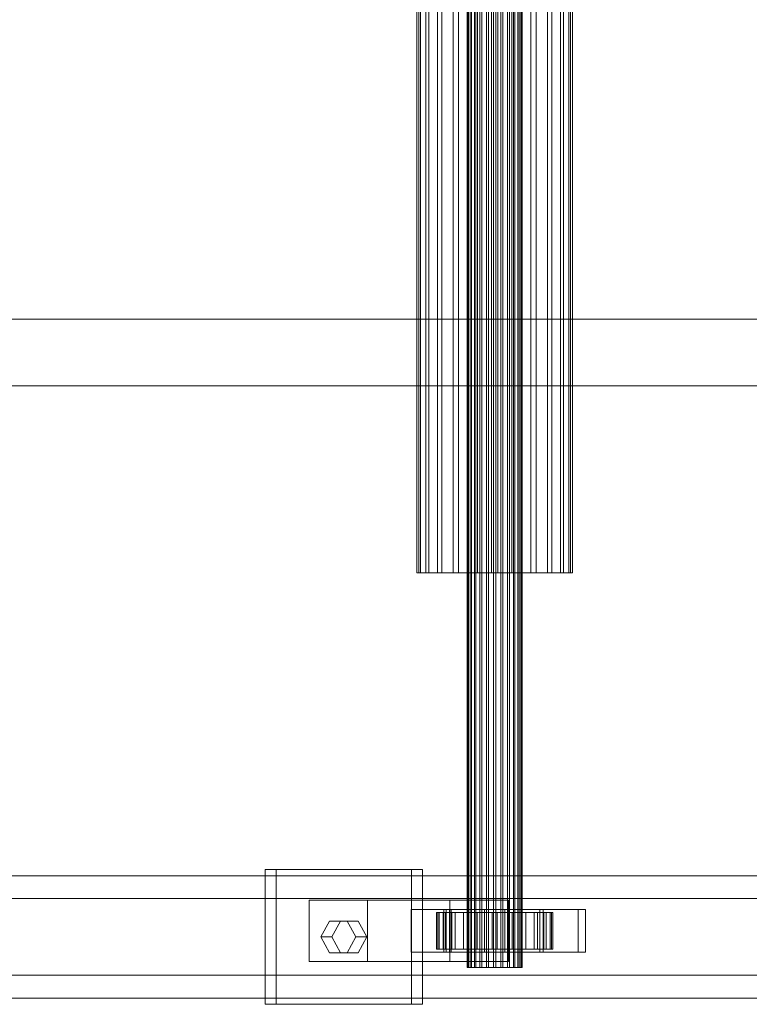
# Model space of a CAD drawing. Header units: millimetres. Extents: x -1970 to 61924, y -58230 to 6847.
# Tile 485 of 656: x 17871 to 18110, y -18452 to -18130. Entities that reach past the tile are written whole.
import ezdxf

# ---------------------------------------------------------------- set-up
doc = ezdxf.new("R2010")
doc.units = ezdxf.units.MM
doc.layers.add('superior_C02', color=7, linetype='Continuous', lineweight=0)

msp = doc.modelspace()

# ---------------------------------------------------------------- linework, layer by layer
at = {"layer": 'superior_C02'}
for p, q in [((18017.509, -18440), (18017.509, -17560)), ((18017.72, -18440), (18017.72, -17560)), ((18017.911, -18440), (18017.911, -17560)), ((18018.53, -18440), (18018.53, -17560)), ((18018.898, -18440), (18018.898, -17560)), ((18019.883, -18440), (18019.883, -17560)), ((18020.403, -18440), (18020.403, -17560)), ((18021.687, -18440), (18021.687, -17560)), ((18022.324, -18440), (18022.324, -17560)), ((18023.819, -18440), (18023.819, -17560)), ((18024.529, -18440), (18024.529, -17560)), ((18026.134, -18440), (18026.134, -17560)), ((18026.869, -18440), (18026.869, -17560)), ((18028.474, -18440), (18028.474, -17560)), ((18029.184, -18440), (18029.184, -17560)), ((18030.68, -18440), (18030.68, -17560)), ((18031.316, -18440), (18031.316, -17560)), ((18032.6, -18440), (18032.6, -17560)), ((18033.12, -18440), (18033.12, -17560)), ((18034.106, -18440), (18034.106, -17560)), ((18034.473, -18440), (18034.473, -17560)), ((18035.093, -17560), (18035.093, -18440)), ((18035.283, -18440), (18035.283, -17560)), ((18035.494, -18440), (18035.494, -17560)), ((18001.123, -18311.15), (18001.123, -17688.85)), ((18001.719, -18311.15), (18001.719, -17688.85)), ((18002.256, -18311.15), (18002.256, -17688.85)), ((18004.004, -18311.15), (18004.004, -17688.85)), ((18005.042, -18311.15), (18005.042, -17688.85)), ((18007.823, -18311.15), (18007.823, -17688.85)), ((18009.29, -18311.15), (18009.29, -17688.85)), ((18012.914, -18311.15), (18012.914, -17688.85)), ((18014.711, -18311.15), (18014.711, -17688.85)), ((18018.931, -18311.15), (18018.931, -17688.85)), ((18020.935, -18311.15), (18020.935, -17688.85)), ((18025.464, -18311.15), (18025.464, -17688.85)), ((18027.539, -18311.15), (18027.539, -17688.85)), ((18032.068, -18311.15), (18032.068, -17688.85)), ((18034.072, -18311.15), (18034.072, -17688.85)), ((18038.293, -18311.15), (18038.293, -17688.85)), ((18040.089, -18311.15), (18040.089, -17688.85)), ((18043.714, -18311.15), (18043.714, -17688.85)), ((18045.181, -18311.15), (18045.181, -17688.85)), ((18047.962, -18311.15), (18047.962, -17688.85)), ((18048.999, -18311.15), (18048.999, -17688.85)), ((18050.747, -17688.85), (18050.747, -18311.15)), ((18051.284, -18311.15), (18051.284, -17688.85)), ((18051.88, -18311.15), (18051.88, -17688.85)), ((18224.729, -18228.298), (17288.772, -18228.298)), ((17290.55, -18228.298), (18226.507, -18228.298)), ((24634.01, -18250), (15575.415, -18250)), ((15576.913, -18250), (24635.508, -18250)), ((18002.256, -18311.15), (18001.123, -18311.15)), ((18001.123, -18311.15), (18001.719, -18311.15)), ((18001.719, -18311.15), (18004.004, -18311.15)), ((18005.042, -18311.15), (18002.256, -18311.15)), ((18004.004, -18311.15), (18007.823, -18311.15)), ((18009.29, -18311.15), (18005.042, -18311.15)), ((18007.823, -18311.15), (18012.914, -18311.15)), ((18014.711, -18311.15), (18009.29, -18311.15)), ((18012.914, -18311.15), (18018.931, -18311.15)), ((18020.935, -18311.15), (18014.711, -18311.15)), ((18018.931, -18311.15), (18025.464, -18311.15)), ((18027.539, -18311.15), (18020.935, -18311.15)), ((18025.464, -18311.15), (18032.068, -18311.15)), ((18034.072, -18311.15), (18027.539, -18311.15)), ((18032.068, -18311.15), (18038.293, -18311.15)), ((18040.089, -18311.15), (18034.072, -18311.15)), ((18038.293, -18311.15), (18043.714, -18311.15)), ((18045.181, -18311.15), (18040.089, -18311.15)), ((18043.714, -18311.15), (18047.962, -18311.15)), ((18048.999, -18311.15), (18045.181, -18311.15)), ((18047.962, -18311.15), (18050.747, -18311.15)), ((18051.284, -18311.15), (18048.999, -18311.15)), ((18050.747, -18311.15), (18051.88, -18311.15)), ((18051.88, -18311.15), (18051.284, -18311.15)), ((17999.329, -18408), (17951.602, -18408)), ((17951.602, -18408), (17951.602, -18452)), ((17955.178, -18408), (17951.602, -18408)), ((17955.178, -18452), (17955.178, -18408)), ((17955.178, -18408), (18002.906, -18408)), ((17999.329, -18452), (17999.329, -18408)), ((17999.329, -18408), (18002.906, -18408)), ((18002.906, -18408), (18002.906, -18452)), ((18193.828, -18410), (17048.368, -18410)), ((17060.29, -18410), (18205.75, -18410)), ((18248.967, -18410), (17103.507, -18410)), ((17118.41, -18410), (18263.87, -18410)), ((18254.242, -18417.5), (17052.152, -18417.5)), ((17056.506, -18417.5), (18258.595, -18417.5)), ((17985.011, -18418), (17965.92, -18418)), ((17965.92, -18418), (17965.92, -18438)), ((18011.889, -18418), (17965.92, -18418)), ((17985.011, -18438), (17985.011, -18418)), ((17985.011, -18418), (18030.98, -18418)), ((18011.889, -18438), (18011.889, -18418)), ((18011.889, -18418), (18030.98, -18418)), ((18030.98, -18418), (18030.98, -18438)), ((18010.697, -18421), (17999.243, -18421)), ((17999.243, -18421), (17999.243, -18435)), ((18011.761, -18421), (17999.243, -18421)), ((18053.821, -18421), (18009.912, -18421)), ((18009.912, -18421), (18009.912, -18435)), ((18012.296, -18421), (18009.912, -18421)), ((18010.697, -18435), (18010.697, -18421)), ((18010.697, -18421), (18023.215, -18421)), ((18011.761, -18435), (18011.761, -18421)), ((18011.761, -18421), (18023.215, -18421)), ((18012.296, -18435), (18012.296, -18421)), ((18012.296, -18421), (18056.206, -18421)), ((18023.215, -18421), (18023.215, -18435)), ((18041.243, -18421), (18029.788, -18421)), ((18029.788, -18421), (18029.788, -18435)), ((18042.306, -18421), (18029.788, -18421)), ((18041.243, -18435), (18041.243, -18421)), ((18041.243, -18421), (18053.761, -18421)), ((18042.306, -18435), (18042.306, -18421)), ((18042.306, -18421), (18053.761, -18421)), ((18053.761, -18421), (18053.761, -18435)), ((18053.821, -18435), (18053.821, -18421)), ((18053.821, -18421), (18056.206, -18421)), ((18056.206, -18421), (18056.206, -18435)), ((17969.738, -18430), (17972.602, -18424.804)), ((17972.602, -18424.804), (17978.329, -18424.804)), ((17976.179, -18424.804), (17972.602, -18424.804)), ((17976.179, -18424.804), (17973.315, -18430)), ((17981.906, -18424.804), (17976.179, -18424.804)), ((17978.329, -18424.804), (17981.193, -18430)), ((17981.906, -18424.804), (17978.329, -18424.804)), ((17984.769, -18430), (17981.906, -18424.804)), ((18007.964, -18422), (18007.518, -18422)), ((18007.518, -18422), (18017.509, -18422)), ((18007.518, -18434), (18007.518, -18422)), ((18007.518, -18422), (18008.365, -18422)), ((18009.673, -18422), (18007.964, -18422)), ((18007.964, -18422), (18017.72, -18422)), ((18007.964, -18434), (18007.964, -18422)), ((18008.365, -18422), (18017.911, -18422)), ((18008.365, -18434), (18008.365, -18422)), ((18008.365, -18422), (18010.449, -18422)), ((18012.529, -18422), (18009.673, -18422)), ((18009.673, -18422), (18018.53, -18422)), ((18009.673, -18434), (18009.673, -18422)), ((18010.449, -18422), (18018.898, -18422)), ((18010.449, -18434), (18010.449, -18422)), ((18010.449, -18422), (18013.627, -18422)), ((18016.338, -18422), (18012.529, -18422)), ((18012.529, -18422), (18019.883, -18422)), ((18012.529, -18434), (18012.529, -18422)), ((18013.627, -18422), (18020.403, -18422)), ((18013.627, -18434), (18013.627, -18422)), ((18013.627, -18422), (18017.682, -18422)), ((18020.839, -18422), (18016.338, -18422)), ((18016.338, -18422), (18021.687, -18422)), ((18016.338, -18434), (18016.338, -18422)), ((18017.509, -18422), (18017.72, -18422)), ((18017.509, -18422), (18017.509, -18434)), ((18017.911, -18422), (18017.509, -18422)), ((18017.682, -18422), (18022.324, -18422)), ((18017.682, -18434), (18017.682, -18422)), ((18017.682, -18422), (18022.338, -18422)), ((18017.72, -18422), (18018.53, -18422)), ((18017.72, -18422), (18017.72, -18434)), ((18017.911, -18422), (18017.911, -18434)), ((18018.898, -18422), (18017.911, -18422)), ((18018.53, -18422), (18019.883, -18422)), ((18018.53, -18422), (18018.53, -18434)), ((18018.898, -18422), (18018.898, -18434)), ((18020.403, -18422), (18018.898, -18422)), ((18019.883, -18422), (18021.687, -18422)), ((18019.883, -18422), (18019.883, -18434)), ((18020.403, -18422), (18020.403, -18434)), ((18022.324, -18422), (18020.403, -18422)), ((18025.726, -18422), (18020.839, -18422)), ((18020.839, -18422), (18023.819, -18422)), ((18020.839, -18434), (18020.839, -18422)), ((18021.687, -18422), (18023.819, -18422)), ((18021.687, -18422), (18021.687, -18434)), ((18022.324, -18422), (18022.324, -18434)), ((18024.529, -18422), (18022.324, -18422)), ((18022.338, -18422), (18024.529, -18422)), ((18022.338, -18434), (18022.338, -18422)), ((18022.338, -18422), (18027.278, -18422)), ((18023.819, -18422), (18026.134, -18422)), ((18023.819, -18422), (18023.819, -18434)), ((18024.529, -18422), (18024.529, -18434)), ((18026.869, -18422), (18024.529, -18422)), ((18030.666, -18422), (18025.726, -18422)), ((18025.726, -18422), (18026.134, -18422)), ((18025.726, -18434), (18025.726, -18422)), ((18026.134, -18422), (18028.474, -18422)), ((18026.134, -18422), (18026.134, -18434)), ((18027.278, -18422), (18026.869, -18422)), ((18026.869, -18422), (18026.869, -18434)), ((18029.184, -18422), (18026.869, -18422)), ((18027.278, -18434), (18027.278, -18422)), ((18027.278, -18422), (18032.165, -18422)), ((18030.666, -18422), (18028.474, -18422)), ((18028.474, -18422), (18030.68, -18422)), ((18028.474, -18422), (18028.474, -18434)), ((18032.165, -18422), (18029.184, -18422)), ((18029.184, -18422), (18029.184, -18434)), ((18031.316, -18422), (18029.184, -18422)), ((18035.322, -18422), (18030.666, -18422)), ((18030.666, -18434), (18030.666, -18422)), ((18035.322, -18422), (18030.68, -18422)), ((18030.68, -18422), (18032.6, -18422)), ((18030.68, -18422), (18030.68, -18434)), ((18036.666, -18422), (18031.316, -18422)), ((18031.316, -18422), (18031.316, -18434)), ((18033.12, -18422), (18031.316, -18422)), ((18032.165, -18434), (18032.165, -18422)), ((18032.165, -18422), (18036.666, -18422)), ((18039.377, -18422), (18032.6, -18422)), ((18032.6, -18422), (18034.106, -18422)), ((18032.6, -18422), (18032.6, -18434)), ((18040.474, -18422), (18033.12, -18422)), ((18033.12, -18422), (18033.12, -18434)), ((18034.473, -18422), (18033.12, -18422)), ((18042.554, -18422), (18034.106, -18422)), ((18034.106, -18422), (18035.093, -18422)), ((18034.106, -18422), (18034.106, -18434)), ((18043.33, -18422), (18034.473, -18422)), ((18034.473, -18422), (18034.473, -18434)), ((18035.283, -18422), (18034.473, -18422)), ((18035.093, -18422), (18044.638, -18422)), ((18035.093, -18434), (18035.093, -18422)), ((18035.093, -18422), (18035.494, -18422)), ((18045.04, -18422), (18035.283, -18422)), ((18035.283, -18422), (18035.283, -18434)), ((18035.494, -18422), (18035.283, -18422)), ((18039.377, -18422), (18035.322, -18422)), ((18035.322, -18434), (18035.322, -18422)), ((18045.486, -18422), (18035.494, -18422)), ((18035.494, -18422), (18035.494, -18434)), ((18036.666, -18434), (18036.666, -18422)), ((18036.666, -18422), (18040.474, -18422)), ((18042.554, -18422), (18039.377, -18422)), ((18039.377, -18434), (18039.377, -18422)), ((18040.474, -18434), (18040.474, -18422)), ((18040.474, -18422), (18043.33, -18422)), ((18044.638, -18422), (18042.554, -18422)), ((18042.554, -18434), (18042.554, -18422)), ((18043.33, -18434), (18043.33, -18422)), ((18043.33, -18422), (18045.04, -18422)), ((18044.638, -18422), (18044.638, -18434)), ((18045.486, -18422), (18044.638, -18422)), ((18045.04, -18434), (18045.04, -18422)), ((18045.04, -18422), (18045.486, -18422)), ((18045.486, -18434), (18045.486, -18422)), ((17972.602, -18435.196), (17969.738, -18430)), ((17969.738, -18430), (17973.315, -18430)), ((17973.315, -18430), (17976.179, -18435.196)), ((17981.193, -18430), (17978.329, -18435.196)), ((17984.769, -18430), (17981.193, -18430)), ((17981.906, -18435.196), (17984.769, -18430)), ((18017.509, -18434), (18007.518, -18434)), ((18007.518, -18434), (18007.964, -18434)), ((18008.365, -18434), (18007.518, -18434)), ((18017.72, -18434), (18007.964, -18434)), ((18007.964, -18434), (18009.673, -18434)), ((18017.911, -18434), (18008.365, -18434)), ((18010.449, -18434), (18008.365, -18434)), ((18018.53, -18434), (18009.673, -18434)), ((18009.673, -18434), (18012.529, -18434)), ((18018.898, -18434), (18010.449, -18434)), ((18013.627, -18434), (18010.449, -18434)), ((18019.883, -18434), (18012.529, -18434)), ((18012.529, -18434), (18016.338, -18434)), ((18020.403, -18434), (18013.627, -18434)), ((18017.682, -18434), (18013.627, -18434)), ((18021.687, -18434), (18016.338, -18434)), ((18016.338, -18434), (18020.839, -18434)), ((18017.72, -18434), (18017.509, -18434)), ((18017.509, -18434), (18017.911, -18434)), ((18022.324, -18434), (18017.682, -18434)), ((18022.338, -18434), (18017.682, -18434)), ((18018.53, -18434), (18017.72, -18434)), ((18017.911, -18434), (18018.898, -18434)), ((18019.883, -18434), (18018.53, -18434)), ((18018.898, -18434), (18020.403, -18434)), ((18021.687, -18434), (18019.883, -18434)), ((18020.403, -18434), (18022.324, -18434)), ((18023.819, -18434), (18020.839, -18434)), ((18020.839, -18434), (18025.726, -18434)), ((18023.819, -18434), (18021.687, -18434)), ((18022.324, -18434), (18024.529, -18434)), ((18024.529, -18434), (18022.338, -18434)), ((18027.278, -18434), (18022.338, -18434)), ((18026.134, -18434), (18023.819, -18434)), ((18024.529, -18434), (18026.869, -18434)), ((18026.134, -18434), (18025.726, -18434)), ((18025.726, -18434), (18030.666, -18434)), ((18028.474, -18434), (18026.134, -18434)), ((18026.869, -18434), (18027.278, -18434)), ((18026.869, -18434), (18029.184, -18434)), ((18032.165, -18434), (18027.278, -18434)), ((18030.68, -18434), (18028.474, -18434)), ((18028.474, -18434), (18030.666, -18434)), ((18029.184, -18434), (18032.165, -18434)), ((18029.184, -18434), (18031.316, -18434)), ((18030.666, -18434), (18035.322, -18434)), ((18032.6, -18434), (18030.68, -18434)), ((18030.68, -18434), (18035.322, -18434)), ((18031.316, -18434), (18036.666, -18434)), ((18031.316, -18434), (18033.12, -18434)), ((18036.666, -18434), (18032.165, -18434)), ((18034.106, -18434), (18032.6, -18434)), ((18032.6, -18434), (18039.377, -18434)), ((18033.12, -18434), (18040.474, -18434)), ((18033.12, -18434), (18034.473, -18434)), ((18035.093, -18434), (18034.106, -18434)), ((18034.106, -18434), (18042.554, -18434)), ((18034.473, -18434), (18043.33, -18434)), ((18034.473, -18434), (18035.283, -18434)), ((18044.638, -18434), (18035.093, -18434)), ((18035.494, -18434), (18035.093, -18434)), ((18035.283, -18434), (18045.04, -18434)), ((18035.283, -18434), (18035.494, -18434)), ((18035.322, -18434), (18039.377, -18434)), ((18035.494, -18434), (18045.486, -18434)), ((18040.474, -18434), (18036.666, -18434)), ((18039.377, -18434), (18042.554, -18434)), ((18043.33, -18434), (18040.474, -18434)), ((18042.554, -18434), (18044.638, -18434)), ((18045.04, -18434), (18043.33, -18434)), ((18044.638, -18434), (18045.486, -18434)), ((18045.486, -18434), (18045.04, -18434)), ((17965.92, -18438), (17985.011, -18438)), ((17965.92, -18438), (18011.889, -18438)), ((17978.329, -18435.196), (17972.602, -18435.196)), ((17976.179, -18435.196), (17972.602, -18435.196)), ((17976.179, -18435.196), (17981.906, -18435.196)), ((17981.906, -18435.196), (17978.329, -18435.196)), ((18030.98, -18438), (17985.011, -18438)), ((17999.243, -18435), (18010.697, -18435)), ((17999.243, -18435), (18011.761, -18435)), ((18009.912, -18435), (18053.821, -18435)), ((18009.912, -18435), (18012.296, -18435)), ((18023.215, -18435), (18010.697, -18435)), ((18023.215, -18435), (18011.761, -18435)), ((18030.98, -18438), (18011.889, -18438)), ((18056.206, -18435), (18012.296, -18435)), ((18029.788, -18435), (18041.243, -18435)), ((18029.788, -18435), (18042.306, -18435)), ((18053.761, -18435), (18041.243, -18435)), ((18053.761, -18435), (18042.306, -18435)), ((18056.206, -18435), (18053.821, -18435)), ((18017.911, -18440), (18017.509, -18440)), ((18017.509, -18440), (18017.72, -18440)), ((18017.72, -18440), (18018.53, -18440)), ((18018.898, -18440), (18017.911, -18440)), ((18018.53, -18440), (18019.883, -18440)), ((18020.403, -18440), (18018.898, -18440)), ((18019.883, -18440), (18021.687, -18440)), ((18022.324, -18440), (18020.403, -18440)), ((18021.687, -18440), (18023.819, -18440)), ((18024.529, -18440), (18022.324, -18440)), ((18023.819, -18440), (18026.134, -18440)), ((18026.869, -18440), (18024.529, -18440)), ((18026.134, -18440), (18028.474, -18440)), ((18029.184, -18440), (18026.869, -18440)), ((18028.474, -18440), (18030.68, -18440)), ((18031.316, -18440), (18029.184, -18440)), ((18030.68, -18440), (18032.6, -18440)), ((18033.12, -18440), (18031.316, -18440)), ((18032.6, -18440), (18034.106, -18440)), ((18034.473, -18440), (18033.12, -18440)), ((18034.106, -18440), (18035.093, -18440)), ((18035.283, -18440), (18034.473, -18440)), ((18035.093, -18440), (18035.494, -18440)), ((18035.494, -18440), (18035.283, -18440)), ((17052.152, -18442.5), (18254.242, -18442.5)), ((17056.506, -18442.5), (18258.595, -18442.5)), ((17048.368, -18450), (18193.828, -18450)), ((17060.29, -18450), (18205.75, -18450)), ((17103.507, -18450), (18248.967, -18450)), ((17118.41, -18450), (18263.87, -18450)), ((17951.602, -18452), (17999.329, -18452)), ((17951.602, -18452), (17955.178, -18452)), ((18002.906, -18452), (17955.178, -18452)), ((18002.906, -18452), (17999.329, -18452))]:
    msp.add_line(p, q, dxfattribs=at)

doc.saveas('drawing.dxf')
